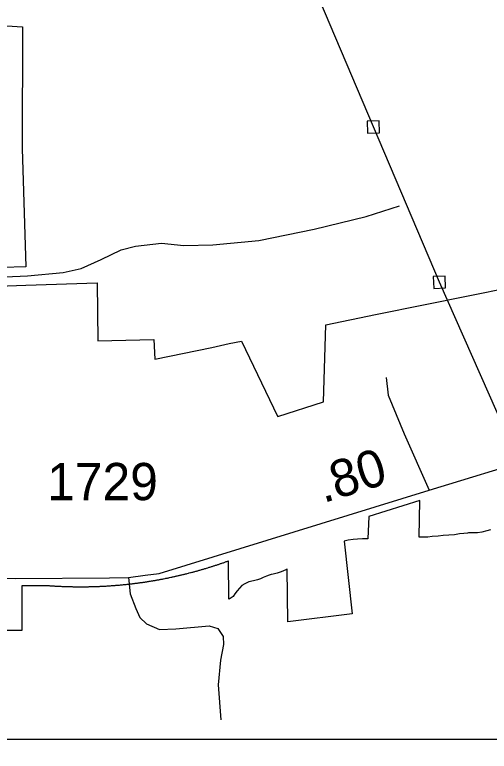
# Model space of a CAD drawing. Extents: x 2220236 to 2384410, y 720751 to 894131.
# Drawn here: x 2348374 to 2349968, y 785007 to 787479 of the extents above; entities that cross this region are included whole.
import ezdxf

# ---------------------------------------------------------------- set-up
doc = ezdxf.new("R2010")
doc.units = 0
doc.layers.add('Default', color=7, linetype='Continuous')

msp = doc.modelspace()

# ---------------------------------------------------------------- linework, layer by layer
at = {"layer": 'Default'}
for points in [[(2329807.7, 816974.9), (2370566.3, 816974.8), (2370566.3, 785046.7), (2329807.6, 785046.7), (2329807.7, 816974.9)], [(2350869.9, 782495.5), (2350436.8, 783070.4), (2350101.5, 783514.1), (2350174, 784150.7), (2350246.2, 784777.5), (2350304.8, 785395.9), (2350020.7, 786086.2), (2349800.8, 786581.5), (2349578.7, 787102.6), (2349360.6, 787617.7), (2349132.2, 788154.8), (2348908.1, 788664.1), (2348869.5, 789213.3), (2348832.1, 789830.7), (2348791.1, 790408), (2348767.9, 790843.5), (2348707.3, 791564.5), (2348681.9, 792186.1)], [(2347982, 787465.1), (2348399.8, 787438.7), (2348399.2, 787030.2), (2348411, 786633.2), (2348250.8, 786628.8)], [(2347982, 787465.1), (2348399.8, 787438.7), (2348399.2, 787030.2), (2348411, 786633.2), (2348250.8, 786628.8)], [(2349559.5, 787081.8), (2349599.5, 787083.5), (2349597.8, 787123.4), (2349557.9, 787121.8), (2349559.5, 787081.8)], [(2348151.7, 786590.9), (2348241.3, 786595), (2348417.5, 786602.6), (2348536.9, 786613.9), (2348597.6, 786627.2), (2348663.9, 786657.6), (2348732.1, 786689.8), (2348779.5, 786703.1), (2348866.7, 786712.6), (2348942.5, 786705), (2349039.2, 786706.9), (2349194.6, 786722), (2349380.3, 786760), (2349554.7, 786801.7), (2349666.5, 786837.7)], [(2349781.7, 786560.7), (2349821.6, 786562.3), (2349820, 786602.3), (2349780.1, 786600.6), (2349781.7, 786560.7)], [(2348194.2, 786563.4), (2348411.5, 786572), (2348650.5, 786579.2), (2348653.5, 786384.9), (2348841.8, 786388.8), (2348844.8, 786323.4), (2349036.2, 786362.2), (2349094.8, 786375.6), (2349135.8, 786383.6), (2349257.2, 786132.1), (2349257.5, 786131.1), (2349410.8, 786180.3), (2349418.8, 786438.9), (2349586.2, 786472.8), (2349752.8, 786506.5), (2350041.2, 786565.4)], [(2348194.2, 786563.4), (2348411.5, 786572), (2348650.5, 786579.2), (2348653.5, 786384.9), (2348841.8, 786388.8), (2348844.8, 786323.4), (2349036.2, 786362.2), (2349094.8, 786375.6), (2349135.8, 786383.6), (2349257.2, 786132.1), (2349257.5, 786131.1), (2349410.8, 786180.3), (2349418.8, 786438.9), (2349586.2, 786472.8), (2349752.8, 786506.5), (2350041.2, 786565.4)], [(2347439.5, 785590.9), (2348148.9, 785589.9), (2348375.2, 785586.7), (2348691.9, 785588.9), (2348756.3, 785590.8), (2348812.8, 785598.7), (2348858.9, 785604.4), (2349766.1, 785883.8), (2350125.4, 785993), (2350713.5, 786168.5), (2350938.9, 786219.8), (2351248.7, 786258.7), (2351562, 786262.8)], [(2349621.3, 786261.4), (2349628, 786202.4), (2349681.9, 786072.6), (2349766.1, 785883.8)], [(2349972, 785750.8), (2349960, 785747), (2349943.2, 785742.8), (2349928.5, 785740.7), (2349914.5, 785740.5), (2349898.2, 785740), (2349894.5, 785739.6), (2349882.5, 785738.3), (2349867.8, 785736.6), (2349851.5, 785734.2), (2349832.8, 785732.8), (2349812.8, 785731.1), (2349796, 785729.1), (2349775.8, 785728.2), (2349761.2, 785726.4), (2349748, 785725.6), (2349732.2, 785726.1), (2349735, 785849.4), (2349563.8, 785795.2), (2349560.5, 785720.6), (2349542.8, 785720.4), (2349525.8, 785718.9), (2349510.8, 785717.6), (2349494, 785715.6), (2349480.8, 785712.9), (2349507.5, 785468.1), (2349292, 785441.7), (2349289, 785619.2), (2349286.5, 785617.6), (2349275, 785611.7), (2349266.2, 785608.1), (2349255.2, 785605.1), (2349242.5, 785602.2), (2349236, 785600.2), (2349228.5, 785598.4), (2349220, 785595.6), (2349208.8, 785590.1), (2349199.8, 785586.5), (2349189.8, 785583.1), (2349175.8, 785579.4), (2349160.2, 785575.8), (2349146.8, 785569.3), (2349137.5, 785563.4), (2349129.2, 785555.3), (2349120.8, 785546.2), (2349113.8, 785535.5), (2349107.5, 785527.2), (2349094, 785517.9), (2349092.8, 785518.6), (2349092, 785645.6), (2349090.5, 785645.1), (2349088, 785644.2), (2349085.8, 785643.4), (2349083.2, 785642.6), (2349081, 785641.7), (2349078.8, 785640.9), (2349076.2, 785640.1), (2349074, 785639.2), (2349071.5, 785638.4), (2349069.2, 785637.6), (2349066.8, 785636.8), (2349064.5, 785636), (2349062, 785635.2), (2349059.8, 785634.4), (2349057.2, 785633.6), (2349055, 785632.8), (2349052.5, 785632), (2349050.2, 785631.2), (2349047.8, 785630.4), (2349045.5, 785629.7), (2349043, 785628.9), (2349040.8, 785628.1), (2349038.2, 785627.4), (2349036, 785626.6), (2349033.5, 785625.9), (2349031.2, 785625.1), (2349028.8, 785624.4), (2349026.5, 785623.6), (2349024, 785622.9), (2349021.8, 785622.2), (2349016.8, 785620.7), (2349014.5, 785620), (2349012, 785619.2), (2349009.8, 785618.6), (2349007.2, 785617.9), (2349005, 785617.1), (2349002.5, 785616.4), (2349000, 785615.8), (2348997.8, 785615.1), (2348995.2, 785614.4), (2348992.8, 785613.7), (2348990.5, 785613), (2348988, 785612.3), (2348985.8, 785611.7), (2348983.2, 785611), (2348980.8, 785610.3), (2348978.5, 785609.7), (2348976, 785609), (2348973.5, 785608.4), (2348971.2, 785607.8), (2348968.8, 785607.1), (2348966.2, 785606.4), (2348964, 785605.8), (2348959, 785604.6), (2348956.8, 785603.9), (2348951.8, 785602.7), (2348949.5, 785602.1), (2348947, 785601.5), (2348944.5, 785600.9), (2348942, 785600.3), (2348939.8, 785599.7), (2348937.2, 785599.1), (2348934.8, 785598.5), (2348932.5, 785597.9), (2348930, 785597.4), (2348927.5, 785596.8), (2348925, 785596.2), (2348922.8, 785595.7), (2348920.2, 785595.1), (2348917.8, 785594.6), (2348915.2, 785594), (2348913, 785593.4), (2348910.5, 785592.9), (2348908, 785592.4), (2348905.5, 785591.8), (2348903, 785591.3), (2348900.8, 785590.8), (2348898.2, 785590.2), (2348893.2, 785589.2), (2348891, 785588.8), (2348888.5, 785588.2), (2348886, 785587.7), (2348883.5, 785587.2), (2348881, 785586.8), (2348878.8, 785586.2), (2348873.8, 785585.2), (2348871.2, 785584.8), (2348868.8, 785584.3), (2348866.2, 785583.9), (2348864, 785583.4), (2348861.5, 785582.9), (2348859, 785582.5), (2348856.5, 785582.1), (2348854, 785581.6), (2348851.5, 785581.1), (2348849.2, 785580.7), (2348846.8, 785580.2), (2348844.2, 785579.9), (2348841.8, 785579.4), (2348839.2, 785579), (2348836.8, 785578.6), (2348834.2, 785578.2), (2348832, 785577.8), (2348829.5, 785577.4), (2348827, 785576.9), (2348825.8, 785576.8), (2348824.5, 785576.6), (2348822, 785576.2), (2348819.5, 785575.8), (2348817, 785575.4), (2348814.5, 785575.1), (2348812.2, 785574.7), (2348809.8, 785574.3), (2348807.2, 785573.9), (2348804.8, 785573.6), (2348802.2, 785573.2), (2348799.8, 785572.9), (2348797.2, 785572.5), (2348794.8, 785572.2), (2348792.2, 785571.8), (2348789.8, 785571.5), (2348787.5, 785571.1), (2348785, 785570.8), (2348782.5, 785570.5), (2348780, 785570.2), (2348777.5, 785569.9), (2348775, 785569.6), (2348772.5, 785569.2), (2348770, 785568.9), (2348767.5, 785568.6), (2348765, 785568.4), (2348762.5, 785568.1), (2348760, 785567.8), (2348757.5, 785567.5), (2348755, 785567.2), (2348752.8, 785566.9), (2348750.2, 785566.7), (2348747.8, 785566.4), (2348745.2, 785566.2), (2348742.8, 785565.9), (2348740.2, 785565.7), (2348737.8, 785565.4), (2348735.2, 785565.2), (2348732.8, 785564.9), (2348730.2, 785564.7), (2348727.8, 785564.5), (2348725.2, 785564.2), (2348722.8, 785564), (2348720.2, 785563.8), (2348717.8, 785563.6), (2348715.2, 785563.4), (2348712.8, 785563.2), (2348710.2, 785563), (2348707.8, 785562.8), (2348705.2, 785562.6), (2348702.8, 785562.4), (2348700.2, 785562.2), (2348697.8, 785562.1), (2348695.2, 785561.9), (2348692.8, 785561.7), (2348690.2, 785561.6), (2348687.8, 785561.4), (2348685.2, 785561.2), (2348683, 785561.1), (2348680.5, 785560.9), (2348678, 785560.8), (2348675.5, 785560.6), (2348673, 785560.5), (2348670.5, 785560.4), (2348668, 785560.2), (2348665.5, 785560.1), (2348663, 785560), (2348660.5, 785559.9), (2348658, 785559.8), (2348655.5, 785559.7), (2348653, 785559.6), (2348650.5, 785559.5), (2348648, 785559.4), (2348645.5, 785559.3), (2348643, 785559.2), (2348640, 785559.1), (2348638, 785559.1), (2348635.5, 785559), (2348633, 785558.9), (2348630.5, 785558.9), (2348628, 785558.8), (2348625.5, 785558.8), (2348623, 785558.7), (2348620.5, 785558.6), (2348618, 785558.6), (2348615.5, 785558.6), (2348613, 785558.5), (2348608, 785558.5), (2348605.5, 785558.4), (2348585.5, 785558.4), (2348583, 785558.5), (2348578, 785558.5), (2348575.5, 785558.6), (2348573, 785558.6), (2348570.5, 785558.6), (2348568, 785558.7), (2348565.5, 785558.8), (2348563, 785558.8), (2348560.5, 785558.8), (2348558, 785558.9), (2348555.5, 785558.9), (2348553, 785559), (2348550.5, 785559.1), (2348548, 785559.2), (2348545.5, 785559.2), (2348543, 785559.4), (2348540.5, 785559.4), (2348538, 785559.6), (2348535.5, 785559.6), (2348533, 785559.8), (2348530.5, 785559.9), (2348528, 785559.9), (2348525.5, 785560.1), (2348523, 785560.2), (2348520.5, 785560.3), (2348518, 785560.4), (2348515.5, 785560.6), (2348513, 785560.8), (2348510.5, 785560.9), (2348508, 785561), (2348505.5, 785561.2), (2348503, 785561.3), (2348500.5, 785561.5), (2348498, 785561.6), (2348495.5, 785561.8), (2348493, 785562), (2348490.5, 785562.2), (2348488, 785562.4), (2348398.2, 785562.5), (2348397.5, 785412.2), (2348285.8, 785412.2)], [(2349972, 785750.8), (2349960, 785747), (2349943.2, 785742.8), (2349928.5, 785740.7), (2349914.5, 785740.5), (2349898.2, 785740), (2349894.5, 785739.6), (2349882.5, 785738.3), (2349867.8, 785736.6), (2349851.5, 785734.2), (2349832.8, 785732.8), (2349812.8, 785731.1), (2349796, 785729.1), (2349775.8, 785728.2), (2349761.2, 785726.4), (2349748, 785725.6), (2349732.2, 785726.1), (2349735, 785849.4), (2349563.8, 785795.2), (2349560.5, 785720.6), (2349542.8, 785720.4), (2349525.8, 785718.9), (2349510.8, 785717.6), (2349494, 785715.6), (2349480.8, 785712.9), (2349507.5, 785468.1), (2349292, 785441.7), (2349289, 785619.2), (2349286.5, 785617.6), (2349275, 785611.7), (2349266.2, 785608.1), (2349255.2, 785605.1), (2349242.5, 785602.2), (2349236, 785600.2), (2349228.5, 785598.4), (2349220, 785595.6), (2349208.8, 785590.1), (2349199.8, 785586.5), (2349189.8, 785583.1), (2349175.8, 785579.4), (2349160.2, 785575.8), (2349146.8, 785569.3), (2349137.5, 785563.4), (2349129.2, 785555.3), (2349120.8, 785546.2), (2349113.8, 785535.5), (2349107.5, 785527.2), (2349094, 785517.9), (2349092.8, 785518.6), (2349092, 785645.6), (2349090.5, 785645.1), (2349088, 785644.2), (2349085.8, 785643.4), (2349083.2, 785642.6), (2349081, 785641.7), (2349078.8, 785640.9), (2349076.2, 785640.1), (2349074, 785639.2), (2349071.5, 785638.4), (2349069.2, 785637.6), (2349066.8, 785636.8), (2349064.5, 785636), (2349062, 785635.2), (2349059.8, 785634.4), (2349057.2, 785633.6), (2349055, 785632.8), (2349052.5, 785632), (2349050.2, 785631.2), (2349047.8, 785630.4), (2349045.5, 785629.7), (2349043, 785628.9), (2349040.8, 785628.1), (2349038.2, 785627.4), (2349036, 785626.6), (2349033.5, 785625.9), (2349031.2, 785625.1), (2349028.8, 785624.4), (2349026.5, 785623.6), (2349024, 785622.9), (2349021.8, 785622.2), (2349016.8, 785620.7), (2349014.5, 785620), (2349012, 785619.2), (2349009.8, 785618.6), (2349007.2, 785617.9), (2349005, 785617.1), (2349002.5, 785616.4), (2349000, 785615.8), (2348997.8, 785615.1), (2348995.2, 785614.4), (2348992.8, 785613.7), (2348990.5, 785613), (2348988, 785612.3), (2348985.8, 785611.7), (2348983.2, 785611), (2348980.8, 785610.3), (2348978.5, 785609.7), (2348976, 785609), (2348973.5, 785608.4), (2348971.2, 785607.8), (2348968.8, 785607.1), (2348966.2, 785606.4), (2348964, 785605.8), (2348959, 785604.6), (2348956.8, 785603.9), (2348951.8, 785602.7), (2348949.5, 785602.1), (2348947, 785601.5), (2348944.5, 785600.9), (2348942, 785600.3), (2348939.8, 785599.7), (2348937.2, 785599.1), (2348934.8, 785598.5), (2348932.5, 785597.9), (2348930, 785597.4), (2348927.5, 785596.8), (2348925, 785596.2), (2348922.8, 785595.7), (2348920.2, 785595.1), (2348917.8, 785594.6), (2348915.2, 785594), (2348913, 785593.4), (2348910.5, 785592.9), (2348908, 785592.4), (2348905.5, 785591.8), (2348903, 785591.3), (2348900.8, 785590.8), (2348898.2, 785590.2), (2348893.2, 785589.2), (2348891, 785588.8), (2348888.5, 785588.2), (2348886, 785587.7), (2348883.5, 785587.2), (2348881, 785586.8), (2348878.8, 785586.2), (2348873.8, 785585.2), (2348871.2, 785584.8), (2348868.8, 785584.3), (2348866.2, 785583.9), (2348864, 785583.4), (2348861.5, 785582.9), (2348859, 785582.5), (2348856.5, 785582.1), (2348854, 785581.6), (2348851.5, 785581.1), (2348849.2, 785580.7), (2348846.8, 785580.2), (2348844.2, 785579.9), (2348841.8, 785579.4), (2348839.2, 785579), (2348836.8, 785578.6), (2348834.2, 785578.2), (2348832, 785577.8), (2348829.5, 785577.4), (2348827, 785576.9), (2348825.8, 785576.8), (2348824.5, 785576.6), (2348822, 785576.2), (2348819.5, 785575.8), (2348817, 785575.4), (2348814.5, 785575.1), (2348812.2, 785574.7), (2348809.8, 785574.3), (2348807.2, 785573.9), (2348804.8, 785573.6), (2348802.2, 785573.2), (2348799.8, 785572.9), (2348797.2, 785572.5), (2348794.8, 785572.2), (2348792.2, 785571.8), (2348789.8, 785571.5), (2348787.5, 785571.1), (2348785, 785570.8), (2348782.5, 785570.5), (2348780, 785570.2), (2348777.5, 785569.9), (2348775, 785569.6), (2348772.5, 785569.2), (2348770, 785568.9), (2348767.5, 785568.6), (2348765, 785568.4), (2348762.5, 785568.1), (2348760, 785567.8), (2348757.5, 785567.5), (2348755, 785567.2), (2348752.8, 785566.9), (2348750.2, 785566.7), (2348747.8, 785566.4), (2348745.2, 785566.2), (2348742.8, 785565.9), (2348740.2, 785565.7), (2348737.8, 785565.4), (2348735.2, 785565.2), (2348732.8, 785564.9), (2348730.2, 785564.7), (2348727.8, 785564.5), (2348725.2, 785564.2), (2348722.8, 785564), (2348720.2, 785563.8), (2348717.8, 785563.6), (2348715.2, 785563.4), (2348712.8, 785563.2), (2348710.2, 785563), (2348707.8, 785562.8), (2348705.2, 785562.6), (2348702.8, 785562.4), (2348700.2, 785562.2), (2348697.8, 785562.1), (2348695.2, 785561.9), (2348692.8, 785561.7), (2348690.2, 785561.6), (2348687.8, 785561.4), (2348685.2, 785561.2), (2348683, 785561.1), (2348680.5, 785560.9), (2348678, 785560.8), (2348675.5, 785560.6), (2348673, 785560.5), (2348670.5, 785560.4), (2348668, 785560.2), (2348665.5, 785560.1), (2348663, 785560), (2348660.5, 785559.9), (2348658, 785559.8), (2348655.5, 785559.7), (2348653, 785559.6), (2348650.5, 785559.5), (2348648, 785559.4), (2348645.5, 785559.3), (2348643, 785559.2), (2348640, 785559.1), (2348638, 785559.1), (2348635.5, 785559), (2348633, 785558.9), (2348630.5, 785558.9), (2348628, 785558.8), (2348625.5, 785558.8), (2348623, 785558.7), (2348620.5, 785558.6), (2348618, 785558.6), (2348615.5, 785558.6), (2348613, 785558.5), (2348608, 785558.5), (2348605.5, 785558.4), (2348585.5, 785558.4), (2348583, 785558.5), (2348578, 785558.5), (2348575.5, 785558.6), (2348573, 785558.6), (2348570.5, 785558.6), (2348568, 785558.7), (2348565.5, 785558.8), (2348563, 785558.8), (2348560.5, 785558.8), (2348558, 785558.9), (2348555.5, 785558.9), (2348553, 785559), (2348550.5, 785559.1), (2348548, 785559.2), (2348545.5, 785559.2), (2348543, 785559.4), (2348540.5, 785559.4), (2348538, 785559.6), (2348535.5, 785559.6), (2348533, 785559.8), (2348530.5, 785559.9), (2348528, 785559.9), (2348525.5, 785560.1), (2348523, 785560.2), (2348520.5, 785560.3), (2348518, 785560.4), (2348515.5, 785560.6), (2348513, 785560.8), (2348510.5, 785560.9), (2348508, 785561), (2348505.5, 785561.2), (2348503, 785561.3), (2348500.5, 785561.5), (2348498, 785561.6), (2348495.5, 785561.8), (2348493, 785562), (2348490.5, 785562.2), (2348488, 785562.4), (2348398.2, 785562.5), (2348397.5, 785412.2), (2348285.8, 785412.2)], [(2348756.3, 785590.8), (2348762, 785535.8), (2348780.9, 785486.5), (2348794.2, 785456.2), (2348816.9, 785435.3), (2348860.5, 785416.3), (2348915.5, 785418.2), (2349026.9, 785428.6), (2349056.7, 785419.2), (2349074.4, 785392.6), (2349075.6, 785366.1), (2349065.5, 785313), (2349058, 785230.8), (2349066.8, 785113.2)]]:
    msp.add_lwpolyline(points, dxfattribs=at)

# ---------------------------------------------------------------- texts
msp.add_text('.80', height=125, rotation=17.1159, dxfattribs=at).set_placement((2349410.7, 785839.8))
msp.add_text('1729', height=125, dxfattribs=at).set_placement((2348483.1, 785850.1))

doc.saveas('drawing.dxf')
